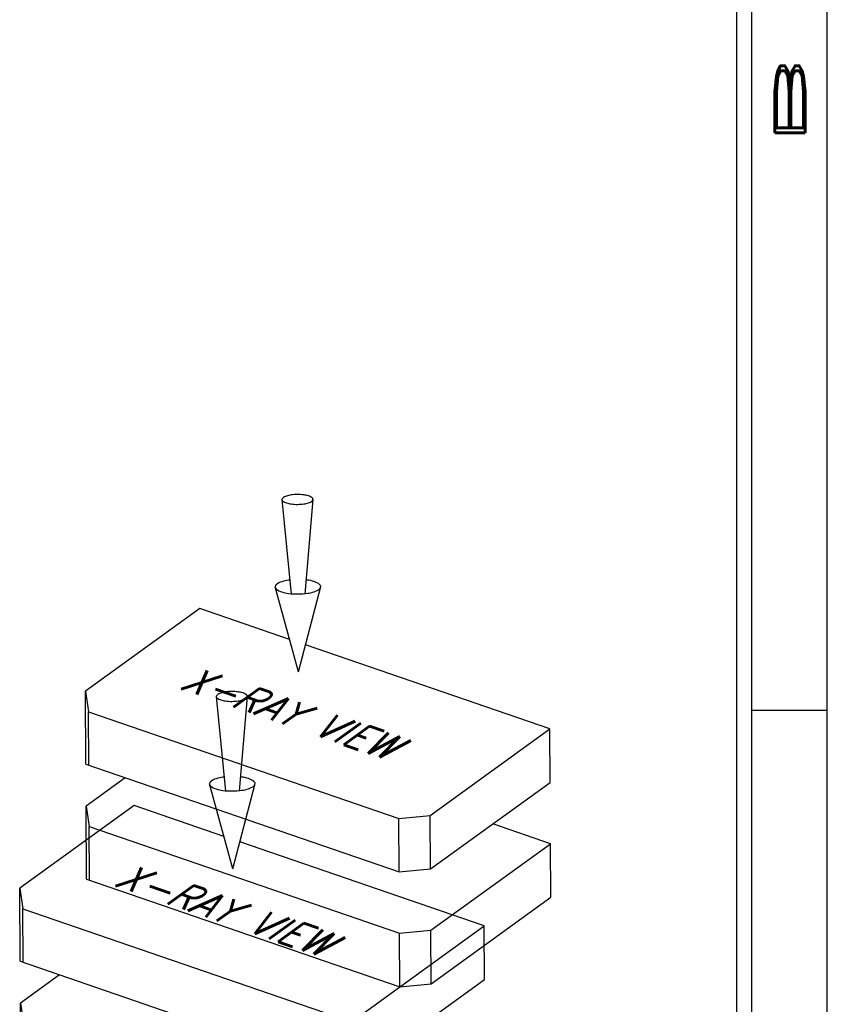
# Model space of a CAD drawing. Header units: inches. Extents: x 1880 to 2363, y -453 to -54.
# Tile 796 of 1056: x 2088.82 to 2091.5, y -153.43 to -150.16. Entities that reach past the tile are written whole.
import ezdxf

# ---------------------------------------------------------------- set-up
doc = ezdxf.new("R2010")
doc.units = ezdxf.units.IN
doc.header["$LTSCALE"] = 0.5
doc.header["$MEASUREMENT"] = 0
for name, color, linetype in [('BORDER', 7, 'Continuous'), ('DSS-M-S', 53, 'Continuous'), ('DST-M-S', 53, 'Continuous'), ('SID-M-D', 42, 'Continuous'), ('SID-M-S', 105, 'Continuous')]:
    doc.layers.add(name, color=color, linetype=linetype)
doc.styles.add('R', font='ROMAND.SHX')
doc.styles.add('S', font='romans.shx')

# ---------------------------------------------------------------- blocks, each defined once
blk = doc.blocks.new('*U9')
at = {"layer": 'SID-M-S'}
for p, q in [((0.2499999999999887, 6.661338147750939e-16), (0.2499999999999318, 21.99999999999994)), ((0.3, 6.661338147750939e-16), (0.299999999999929, 21.99999999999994)), ((0.55, 6.661338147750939e-16), (0.549999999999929, 21.99999999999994)), ((0.2999999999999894, 2.999999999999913), (0.5499999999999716, 2.999999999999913))]:
    blk.add_line(p, q, dxfattribs=at)
at = {"layer": 'SID-M-D', "style": 'R', "width": 4}
blk.add_text('B', height=0.09999999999, rotation=90, dxfattribs=at).set_placement((0.4762159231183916, 4.846344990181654))
blk = doc.blocks.new('DMBLK003')
at = {"layer": 'DSS-M-S', "color": 7}
for p, q in [((-2.257677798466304, 3.372395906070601), (-2.197527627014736, 2.743365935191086)), ((-2.052454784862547, 3.373592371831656), (-2.105266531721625, 2.743903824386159)), ((-2.148400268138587, 2.229608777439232), (-2.302836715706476, 2.792818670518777)), ((-2.148400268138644, 2.229608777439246), (-2.000541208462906, 2.794581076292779)), ((-2.803260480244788, 2.648749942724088), (-3.561599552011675, 2.100536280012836)), ((-2.207174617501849, 2.443951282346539), (-2.803260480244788, 2.648749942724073)), ((-0.4799575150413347, 1.850527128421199), (-2.101781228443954, 2.407741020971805)), ((-3.558772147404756, 1.615567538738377), (-3.561599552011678, 2.100536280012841)), ((-3.561599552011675, 2.100536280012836), (-3.541300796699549, 1.963918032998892)), ((-3.541300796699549, 1.963918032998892), (-1.482980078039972, 1.256735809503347)), ((-3.539230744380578, 1.608853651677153), (-3.541300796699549, 1.963918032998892)), ((-1.274181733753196, 1.276371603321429), (-0.4799575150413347, 1.850527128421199)), ((-0.4778874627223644, 1.495462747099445), (-0.4799575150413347, 1.850527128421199)), ((-3.558772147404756, 1.615567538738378), (-1.480910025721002, 0.9016714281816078)), ((-3.297832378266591, 1.525915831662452), (-3.557156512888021, 1.338446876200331)), ((-1.272111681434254, 0.9213072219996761), (-0.4778874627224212, 1.495462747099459)), ((-3.554329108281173, 0.8534781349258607), (-3.557156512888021, 1.338446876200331)), ((-3.557156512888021, 1.338446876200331), (-3.536857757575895, 1.20182862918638)), ((-1.482980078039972, 1.256735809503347), (-1.274181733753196, 1.276371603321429)), ((-1.48091002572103, 0.9016714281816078), (-1.482980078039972, 1.256735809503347)), ((-1.272111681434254, 0.9213072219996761), (-1.274181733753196, 1.276371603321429)), ((-3.536857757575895, 1.20182862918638), (-1.478537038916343, 0.4946464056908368)), ((-3.534787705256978, 0.8467642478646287), (-3.536857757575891, 1.201828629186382)), ((-0.4755144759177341, 1.088437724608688), (-0.8587735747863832, 1.220114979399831)), ((-1.269738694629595, 0.5142821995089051), (-0.4755144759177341, 1.088437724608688)), ((-0.4734444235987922, 0.7333733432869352), (-0.4755144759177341, 1.088437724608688)), ((-1.48091002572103, 0.9016714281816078), (-1.272111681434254, 0.9213072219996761)), ((-3.554329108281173, 0.8534781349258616), (-1.476466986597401, 0.1395820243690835)), ((-1.267668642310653, 0.1592178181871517), (-0.4734444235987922, 0.7333733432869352)), ((-1.478537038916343, 0.4946464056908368), (-1.269738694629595, 0.5142821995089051)), ((-1.476466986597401, 0.1395820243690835), (-1.478537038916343, 0.4946464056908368)), ((-1.267668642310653, 0.1592178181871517), (-1.269738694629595, 0.5142821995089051)), ((-1.476466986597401, 0.1395820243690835), (-1.267668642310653, 0.1592178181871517))]:
    blk.add_line(p, q, dxfattribs=at)
blk.add_lwpolyline([(-2.257677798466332, 3.372395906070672, 0.233276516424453), (-2.252722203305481, 3.362498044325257, 0.08686546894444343), (-2.227461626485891, 3.349508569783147, 0.04420464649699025), (-2.196912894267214, 3.342891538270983, 0.03270883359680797), (-2.154782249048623, 3.340379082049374, 0.03270883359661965), (-2.112683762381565, 3.343382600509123, 0.04420464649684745), (-2.082214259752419, 3.350355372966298, 0.08686546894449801), (-2.057106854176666, 3.363638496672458, 0.2332765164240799), (-2.052267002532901, 3.37359346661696, 0.2332765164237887), (-2.057222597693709, 3.383491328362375, 0.0868654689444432), (-2.082483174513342, 3.396480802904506, 0.04420464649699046), (-2.113031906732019, 3.403097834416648, 0.03270883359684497), (-2.15516255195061, 3.405610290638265, 0.03270883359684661), (-2.19726103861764, 3.402606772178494, 0.04420464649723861), (-2.227730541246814, 3.395633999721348, 0.08686546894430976), (-2.252837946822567, 3.382350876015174, 0.2332765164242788)], format="xyb", close=True, dxfattribs=at)
for points in [[(-2.206598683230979, 2.838227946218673, 0.003885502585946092), (-2.213923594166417, 2.837278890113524, 0.04420464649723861), (-2.258764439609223, 2.827017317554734, 0.08686546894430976), (-2.295714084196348, 2.807469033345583, 0.2332765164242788), (-2.302836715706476, 2.79281867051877, 0.233276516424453)], [(-2.302836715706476, 2.79281867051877, 0.233276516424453), (-2.295543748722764, 2.778252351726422, 0.08686546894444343), (-2.258368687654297, 2.759136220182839, 0.04420464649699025), (-2.213411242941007, 2.749398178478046, 0.03270883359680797), (-2.151409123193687, 2.745700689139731, 0.03270883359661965), (-2.089454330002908, 2.750120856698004, 0.04420464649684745), (-2.044613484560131, 2.760382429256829, 0.08686546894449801), (-2.00766383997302, 2.77993071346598, 0.2332765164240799), (-2.000541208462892, 2.794581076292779, 0.2332765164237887), (-2.00783417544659, 2.809147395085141, 0.0868654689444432), (-2.045009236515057, 2.828263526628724, 0.04420464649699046), (-2.089966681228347, 2.838001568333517, 0.003885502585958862), (-2.097302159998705, 2.838865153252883, 0.03270883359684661)]]:
    blk.add_lwpolyline(points, format="xyb", dxfattribs=at)
at = {"layer": 'BORDER', "color": 2, "extrusion": (-0.005048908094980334, 0.8660106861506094, 0.4999999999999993), "style": 'S', "width": 0.7}
blk.add_text('X-RAY VIEW', height=0.3, rotation=145.0000000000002, dxfattribs=at).set_placement((2.935829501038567, -0.2807326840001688, 2.307999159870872))

msp = doc.modelspace()

# ---------------------------------------------------------------- block references
at = {"layer": 'DST-M-S', "xscale": 0.5, "yscale": 0.5, "zscale": 0.5}
for p in [(2090.818109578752, -153.4395024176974), (2090.60022849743, -154.0931456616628)]:
    msp.add_blockref('DMBLK003', p, dxfattribs=at)
at = {"layer": 'SID-M-D'}
msp.add_blockref('*U9', (2090.947833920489, -155.452003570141), dxfattribs=at)

doc.saveas('drawing.dxf')
